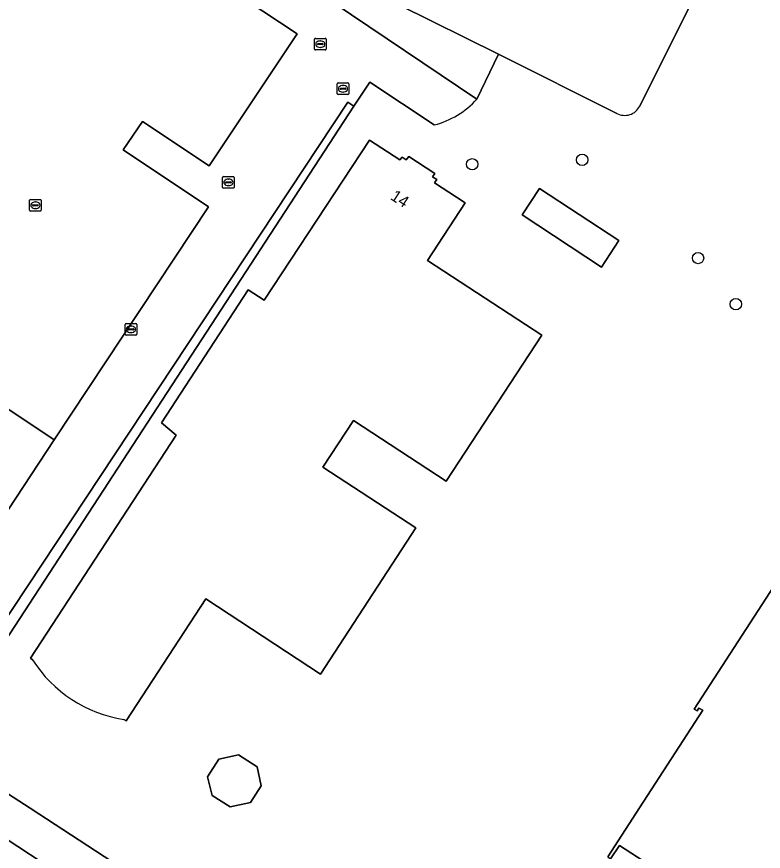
# Model space of a CAD drawing. Extents: x 162184 to 163154, y 385507 to 386516.
# Drawn here: x 162696.4 to 162760.7, y 386299 to 386370.8 of the extents above; entities that cross this region are included whole.
import ezdxf

# ---------------------------------------------------------------- set-up
doc = ezdxf.new("R2010")
doc.units = 0
for name, color, linetype in [('IMGEO_Boom', 7, 'Continuous'), ('IMGEO_Erf', 7, 'Continuous'), ('IMGEO_Groenvoorziening', 7, 'Continuous'), ('IMGEO_Hek', 7, 'Continuous'), ('IMGEO_Kolk', 7, 'Continuous'), ('IMGEO_Pand', 7, 'Continuous'), ('IMGEO_Pand_nummerreeks', 7, 'Continuous'), ('IMGEO_Parkeervlak_open', 7, 'Continuous'), ('IMGEO_Rijbaan_lokaal_gesloten', 7, 'Continuous'), ('IMGEO_Rijbaan_lokaal_open', 7, 'Continuous'), ('IMGEO_Terreindeel_zand', 7, 'Continuous'), ('IMGEO_Voetpad_open', 7, 'Continuous')]:
    doc.layers.add(name, color=color, linetype=linetype)

msp = doc.modelspace()

# ---------------------------------------------------------------- linework, layer by layer
at = {"layer": 'IMGEO_Boom'}
for centre in [(162735.632, 386358.102), (162745.089, 386358.485), (162755.054, 386350.034), (162758.302, 386346.064)]:
    msp.add_circle(centre, 0.489, dxfattribs=at)
at = {"layer": 'IMGEO_Erf'}
for points in [[(162756.77, 386376.589), (162750.036, 386363.104)], [(162748.08, 386362.481), (162737.889, 386367.564), (162736.027, 386363.7)], [(162732.367, 386361.489), (162726.815, 386365.179), (162725.455, 386363.095), (162689.488, 386307.968), (162695.171, 386304.265), (162697.61, 386302.685), (162711.738, 386293.458), (162766.229, 386257.869), (162771.924, 386254.15), (162776.446, 386251.199), (162778.287, 386250), (162805.125, 386232.524)], [(162697.805, 386315.467), (162697.628, 386315.589), (162710.157, 386334.794), (162708.894, 386335.855), (162716.37, 386347.297), (162717.746, 386346.396), (162726.782, 386360.189), (162729.414, 386358.486), (162729.61, 386358.716), (162729.962, 386358.487), (162730.168, 386358.782), (162732.429, 386357.308), (162732.228, 386357.009), (162732.585, 386356.783), (162732.397, 386356.518), (162734.277, 386355.277), (162735.025, 386354.798), (162731.783, 386349.831), (162741.62, 386343.396), (162733.403, 386330.824), (162725.417, 386336.043), (162722.793, 386332.028), (162730.789, 386326.818), (162722.575, 386314.212), (162712.729, 386320.709), (162705.851, 386310.217)], [(162747.298, 386298.513), (162750.017, 386302.71), (162755.459, 386311.111), (162755.131, 386311.303), (162754.988, 386311.061), (162754.712, 386311.223), (162768.804, 386332.918)], [(162705.851, 386310.217), (162705.674, 386310.318)], [(162758.17, 386293.084), (162748.285, 386299.491), (162747.532, 386298.334)]]:
    msp.add_lwpolyline(points, dxfattribs=at)
for points in [[(162739.924, 386353.744), (162741.428, 386356.03), (162748.252, 386351.542), (162746.748, 386349.256)], [(162717.475, 386304.604), (162716.563, 386303.19), (162714.813, 386302.792), (162713.272, 386303.781), (162712.856, 386305.399), (162713.827, 386306.905), (162715.52, 386307.29), (162717.132, 386306.255)]]:
    msp.add_lwpolyline(points, close=True, dxfattribs=at)
for centre, radius, start, end in [((162730.474, 386368.758), 7.512, 284.59991, 317.6723), ((162748.758, 386363.734), 1.425, 241.59127, 333.74283), ((162707.416, 386321.568), 11.384, 212.40659, 261.19677)]:
    msp.add_arc(centre, radius, start, end, dxfattribs=at)
at = {"layer": 'IMGEO_Groenvoorziening'}
msp.add_lwpolyline([(162689.334, 386318.704), (162690.464, 386320.42), (162683.085, 386325.273), (162692.311, 386339.28), (162699.66, 386334.379), (162712.947, 386354.427), (162705.614, 386359.348), (162707.276, 386361.789), (162712.993, 386357.98), (162720.56, 386369.335), (162716.092, 386372.304), (162714.9, 386373.096), (162715.179, 386373.511)], dxfattribs=at)
msp.add_lwpolyline([(162725.455, 386363.095), (162724.922, 386363.449), (162688.572, 386308.509), (162689.488, 386307.968)], close=True, dxfattribs=at)
at = {"layer": 'IMGEO_Hek'}
msp.add_lwpolyline([(162689.488, 386307.968), (162725.455, 386363.095)], dxfattribs=at)
at = {"layer": 'IMGEO_Kolk'}
for p, q in [((162722.065, 386368.014), (162722.065, 386368.866)), ((162722.14, 386368.94), (162722.992, 386368.94)), ((162722.553, 386368.72), (162722.578, 386368.72)), ((162723.066, 386368.866), (162723.066, 386368.014)), ((162722.992, 386367.94), (162722.14, 386367.94)), ((162722.324, 386368.434), (162722.324, 386368.446)), ((162722.762, 386368.397), (162722.364, 386368.397)), ((162722.367, 386368.483), (162722.765, 386368.483)), ((162722.576, 386368.16), (162722.551, 386368.16)), ((162722.808, 386368.446), (162722.808, 386368.434)), ((162724.015, 386364.174), (162724.015, 386365.026)), ((162724.09, 386365.1), (162724.942, 386365.1)), ((162725.016, 386365.026), (162725.016, 386364.174)), ((162724.274, 386364.594), (162724.274, 386364.606)), ((162724.712, 386364.557), (162724.314, 386364.557)), ((162724.317, 386364.643), (162724.715, 386364.643)), ((162724.526, 386364.32), (162724.501, 386364.32)), ((162724.503, 386364.88), (162724.528, 386364.88)), ((162724.758, 386364.606), (162724.758, 386364.594)), ((162724.942, 386364.1), (162724.09, 386364.1)), ((162714.158, 386356.117), (162714.158, 386356.969)), ((162714.233, 386357.043), (162715.085, 386357.043)), ((162714.417, 386356.537), (162714.417, 386356.549)), ((162714.855, 386356.5), (162714.457, 386356.5)), ((162714.46, 386356.586), (162714.858, 386356.586)), ((162714.646, 386356.823), (162714.671, 386356.823)), ((162714.901, 386356.549), (162714.901, 386356.537)), ((162715.159, 386356.969), (162715.159, 386356.117)), ((162715.085, 386356.043), (162714.233, 386356.043)), ((162714.669, 386356.263), (162714.644, 386356.263)), ((162697.56, 386354.15), (162697.56, 386355.002)), ((162697.635, 386355.076), (162698.487, 386355.076)), ((162698.561, 386355.002), (162698.561, 386354.15)), ((162697.819, 386354.57), (162697.819, 386354.582)), ((162698.257, 386354.533), (162697.859, 386354.533)), ((162697.862, 386354.619), (162698.26, 386354.619)), ((162698.071, 386354.296), (162698.046, 386354.296)), ((162698.048, 386354.856), (162698.073, 386354.856)), ((162698.303, 386354.582), (162698.303, 386354.57)), ((162698.487, 386354.076), (162697.635, 386354.076)), ((162705.776, 386343.474), (162705.776, 386344.326)), ((162705.851, 386344.4), (162706.703, 386344.4)), ((162706.264, 386344.18), (162706.289, 386344.18)), ((162706.777, 386344.326), (162706.777, 386343.474)), ((162706.035, 386343.894), (162706.035, 386343.906)), ((162706.473, 386343.857), (162706.075, 386343.857)), ((162706.078, 386343.943), (162706.476, 386343.943)), ((162706.287, 386343.62), (162706.262, 386343.62)), ((162706.519, 386343.906), (162706.519, 386343.894)), ((162706.703, 386343.4), (162705.851, 386343.4))]:
    msp.add_line(p, q, dxfattribs=at)
for points in [[(162722.065, 386368.014), (162722.065, 386368.866)], [(162722.14, 386368.94), (162722.992, 386368.94)], [(162723.066, 386368.866), (162723.066, 386368.014)], [(162722.992, 386367.94), (162722.14, 386367.94)], [(162724.015, 386364.174), (162724.015, 386365.026)], [(162724.09, 386365.1), (162724.942, 386365.1)], [(162725.016, 386365.026), (162725.016, 386364.174)], [(162724.942, 386364.1), (162724.09, 386364.1)], [(162714.158, 386356.117), (162714.158, 386356.969)], [(162714.233, 386357.043), (162715.085, 386357.043)], [(162715.159, 386356.969), (162715.159, 386356.117)], [(162715.085, 386356.043), (162714.233, 386356.043)], [(162697.56, 386354.15), (162697.56, 386355.002)], [(162697.635, 386355.076), (162698.487, 386355.076)], [(162698.561, 386355.002), (162698.561, 386354.15)], [(162698.487, 386354.076), (162697.635, 386354.076)], [(162705.776, 386343.474), (162705.776, 386344.326)], [(162705.851, 386344.4), (162706.703, 386344.4)], [(162706.777, 386344.326), (162706.777, 386343.474)], [(162706.703, 386343.4), (162705.851, 386343.4)]]:
    msp.add_lwpolyline(points, dxfattribs=at)
for centre, radius, start, end in [((162722.142, 386368.864), 0.0765, 91.55205, 178.44795), ((162722.142, 386368.864), 0.0765, 91.55205, 178.44795), ((162722.99, 386368.864), 0.0765, 1.55205, 88.44795), ((162722.99, 386368.864), 0.0765, 1.55205, 88.44795), ((162722.142, 386368.016), 0.0765, 181.55205, 268.44795), ((162722.142, 386368.016), 0.0765, 181.55205, 268.44795), ((162722.364, 386368.443), 0.0403, 85.87752, 175.75265), ((162722.361, 386368.433), 0.0366, 178.93798, 274.71019), ((162722.765, 386368.44), 0.043, 264.86636, 352.45326), ((162722.769, 386368.445), 0.0386, 1.73085, 96.63898), ((162722.99, 386368.016), 0.0765, 271.55205, 358.44795), ((162722.99, 386368.016), 0.0765, 271.55205, 358.44795), ((162724.092, 386365.024), 0.0765, 91.55205, 178.44795), ((162724.092, 386365.024), 0.0765, 91.55205, 178.44795), ((162724.94, 386365.024), 0.0765, 1.55205, 88.44795), ((162724.94, 386365.024), 0.0765, 1.55205, 88.44795), ((162724.314, 386364.603), 0.0403, 85.87752, 175.75265), ((162724.311, 386364.593), 0.0366, 178.93798, 274.71019), ((162724.715, 386364.6), 0.043, 264.86636, 352.45326), ((162724.719, 386364.605), 0.0386, 1.73085, 96.63898), ((162724.092, 386364.176), 0.0765, 181.55205, 268.44795), ((162724.092, 386364.176), 0.0765, 181.55205, 268.44795), ((162724.94, 386364.176), 0.0765, 271.55205, 358.44795), ((162724.94, 386364.176), 0.0765, 271.55205, 358.44795), ((162714.235, 386356.967), 0.0765, 91.55205, 178.44795), ((162714.235, 386356.967), 0.0765, 91.55205, 178.44795), ((162714.457, 386356.546), 0.0403, 85.87752, 175.75265), ((162714.454, 386356.536), 0.0366, 178.93798, 274.71019), ((162714.858, 386356.543), 0.043, 264.86636, 352.45326), ((162714.862, 386356.548), 0.0386, 1.73085, 96.63898), ((162715.083, 386356.967), 0.0765, 1.55205, 88.44795), ((162715.083, 386356.967), 0.0765, 1.55205, 88.44795), ((162714.235, 386356.119), 0.0765, 181.55205, 268.44795), ((162714.235, 386356.119), 0.0765, 181.55205, 268.44795), ((162715.083, 386356.119), 0.0765, 271.55205, 358.44795), ((162715.083, 386356.119), 0.0765, 271.55205, 358.44795), ((162697.637, 386355), 0.0765, 91.55205, 178.44795), ((162697.637, 386355), 0.0765, 91.55205, 178.44795), ((162698.485, 386355), 0.0765, 1.55205, 88.44795), ((162698.485, 386355), 0.0765, 1.55205, 88.44795), ((162697.859, 386354.579), 0.0403, 85.87752, 175.75265), ((162697.856, 386354.569), 0.0366, 178.93798, 274.71019), ((162698.26, 386354.576), 0.043, 264.86636, 352.45326), ((162698.264, 386354.581), 0.0386, 1.73085, 96.63898), ((162697.637, 386354.152), 0.0765, 181.55205, 268.44795), ((162697.637, 386354.152), 0.0765, 181.55205, 268.44795), ((162698.485, 386354.152), 0.0765, 271.55205, 358.44795), ((162698.485, 386354.152), 0.0765, 271.55205, 358.44795), ((162705.853, 386344.324), 0.0765, 91.55205, 178.44795), ((162705.853, 386344.324), 0.0765, 91.55205, 178.44795), ((162706.701, 386344.324), 0.0765, 1.55205, 88.44795), ((162706.701, 386344.324), 0.0765, 1.55205, 88.44795), ((162705.853, 386343.476), 0.0765, 181.55205, 268.44795), ((162705.853, 386343.476), 0.0765, 181.55205, 268.44795), ((162706.075, 386343.903), 0.0403, 85.87752, 175.75265), ((162706.072, 386343.893), 0.0366, 178.93798, 274.71019), ((162706.476, 386343.9), 0.043, 264.86636, 352.45326), ((162706.48, 386343.905), 0.0386, 1.73085, 96.63898), ((162706.701, 386343.476), 0.0765, 271.55205, 358.44795), ((162706.701, 386343.476), 0.0765, 271.55205, 358.44795)]:
    msp.add_arc(centre, radius, start, end, dxfattribs=at)
for centre, major_axis, ratio, start_param, end_param in [((162722.552, 386368.44), (-0.387, 0.002), 0.722429, 4.712389, 7.853982), ((162722.577, 386368.44), (-0.39, 0.002), 0.717154, 1.570796, 4.712389), ((162724.502, 386364.6), (-0.387, 0.002), 0.722429, 4.712389, 7.853982), ((162724.527, 386364.6), (-0.39, 0.002), 0.717154, 1.570796, 4.712389), ((162714.645, 386356.543), (-0.387, 0.002), 0.722429, 4.712389, 7.853982), ((162714.67, 386356.543), (-0.39, 0.002), 0.717154, 1.570796, 4.712389), ((162698.047, 386354.576), (-0.387, 0.002), 0.722429, 4.712389, 7.853982), ((162698.072, 386354.576), (-0.39, 0.002), 0.717154, 1.570796, 4.712389), ((162706.263, 386343.9), (-0.387, 0.002), 0.722429, 4.712389, 7.853982), ((162706.288, 386343.9), (-0.39, 0.002), 0.717154, 1.570796, 4.712389)]:
    msp.add_ellipse(centre, major_axis=major_axis, ratio=ratio, start_param=start_param, end_param=end_param, dxfattribs=at)
at = {"layer": 'IMGEO_Pand'}
for points in [[(162715.689, 386382.932), (162731.035, 386375.279), (162729.327, 386371.834), (162737.889, 386367.564), (162748.08, 386362.481)], [(162750.036, 386363.104), (162756.77, 386376.589)], [(162705.674, 386310.318), (162705.851, 386310.217), (162712.729, 386320.709), (162722.575, 386314.212), (162730.789, 386326.818), (162722.793, 386332.028), (162725.417, 386336.043), (162733.403, 386330.824), (162741.62, 386343.396), (162731.783, 386349.831), (162735.025, 386354.798), (162734.277, 386355.277), (162732.397, 386356.518), (162732.585, 386356.783), (162732.228, 386357.009), (162732.429, 386357.308), (162730.168, 386358.782), (162729.962, 386358.487), (162729.61, 386358.716), (162729.414, 386358.486), (162726.782, 386360.189), (162717.746, 386346.396), (162716.37, 386347.297)], [(162716.37, 386347.297), (162708.894, 386335.855), (162710.157, 386334.794), (162697.628, 386315.589), (162697.805, 386315.467)]]:
    msp.add_lwpolyline(points, dxfattribs=at)
for points in [[(162746.748, 386349.256), (162748.252, 386351.542), (162741.428, 386356.03), (162739.924, 386353.744)], [(162785.869, 386331.741), (162787.34, 386345.442), (162776.82, 386346.579), (162768.055, 386333.074), (162768.323, 386332.898), (162768.478, 386333.132), (162768.804, 386332.918), (162754.712, 386311.223), (162754.988, 386311.061), (162755.131, 386311.303), (162755.459, 386311.111), (162750.017, 386302.71), (162747.298, 386298.513), (162747.532, 386298.334), (162748.285, 386299.491), (162758.17, 386293.084), (162760.893, 386297.278), (162784.032, 386332.926)], [(162712.856, 386305.399), (162713.272, 386303.781), (162714.813, 386302.792), (162716.563, 386303.19), (162717.475, 386304.604), (162717.132, 386306.255), (162715.52, 386307.29), (162713.827, 386306.905)]]:
    msp.add_lwpolyline(points, close=True, dxfattribs=at)
for centre, radius, start, end in [((162748.758, 386363.734), 1.425, 241.59127, 333.74283), ((162707.416, 386321.568), 11.384, 212.40659, 261.19677)]:
    msp.add_arc(centre, radius, start, end, dxfattribs=at)
at = {"layer": 'IMGEO_Parkeervlak_open'}
msp.add_lwpolyline([(162699.66, 386334.379), (162692.311, 386339.28), (162683.085, 386325.273), (162690.464, 386320.42)], close=True, dxfattribs=at)
at = {"layer": 'IMGEO_Rijbaan_lokaal_gesloten'}
msp.add_lwpolyline([(162702.823, 386295.273), (162694.436, 386300.775), (162687.215, 386305.558), (162686.564, 386305.989), (162682.166, 386308.827), (162681.036, 386309.556), (162680.468, 386309.941), (162679.959, 386310.277), (162671.746, 386315.696), (162671.257, 386316.019), (162669.691, 386317.045), (162650.981, 386329.18), (162644.111, 386333.677), (162640.381, 386327.933), (162647.775, 386323.092), (162651.022, 386320.911), (162667.801, 386309.976), (162676.05, 386304.6), (162729.502, 386269.766), (162744.525, 386259.941), (162759.763, 386250), (162786.38, 386232.664), (162789.668, 386230.538)], dxfattribs=at)
at = {"layer": 'IMGEO_Rijbaan_lokaal_open'}
msp.add_lwpolyline([(162736.027, 386363.7), (162723.67, 386372.016), (162718.405, 386375.559), (162717.133, 386376.415), (162715.179, 386373.511), (162714.9, 386373.096), (162716.092, 386372.304), (162720.56, 386369.335), (162712.993, 386357.98), (162707.276, 386361.789), (162705.614, 386359.348), (162712.947, 386354.427), (162699.66, 386334.379), (162690.464, 386320.42), (162689.334, 386318.704), (162688.102, 386316.833), (162684.39, 386311.194), (162688.572, 386308.509), (162724.922, 386363.449), (162725.455, 386363.095), (162726.815, 386365.179), (162732.367, 386361.489)], dxfattribs=at)
msp.add_arc((162730.474, 386368.758), 7.512, 284.59991, 317.6723, dxfattribs=at)
at = {"layer": 'IMGEO_Terreindeel_zand'}
msp.add_lwpolyline([(162684.07, 386391.658), (162688.009, 386391.4), (162714.583, 386373.904), (162715.179, 386373.511), (162717.133, 386376.415), (162718.405, 386375.559), (162723.67, 386372.016), (162736.027, 386363.7), (162737.889, 386367.564), (162729.327, 386371.834), (162731.035, 386375.279), (162715.689, 386382.932)], dxfattribs=at)
at = {"layer": 'IMGEO_Voetpad_open'}
for points in [[(162697.61, 386302.685), (162695.171, 386304.265), (162689.488, 386307.968), (162688.572, 386308.509), (162684.39, 386311.194), (162655.308, 386330.194), (162640.264, 386339.786)], [(162679.959, 386310.277), (162680.468, 386309.941), (162681.036, 386309.556), (162682.166, 386308.827), (162682.768, 386309.689), (162687.831, 386306.442), (162687.215, 386305.558), (162694.436, 386300.775), (162702.823, 386295.273)], [(162711.738, 386293.458), (162697.61, 386302.685)]]:
    msp.add_lwpolyline(points, dxfattribs=at)

# ---------------------------------------------------------------- texts
at = {"layer": 'IMGEO_Pand_nummerreeks'}
msp.add_text('14', height=1, rotation=327.02628, dxfattribs=at).set_placement((162728.523, 386355.13))

doc.saveas('drawing.dxf')
